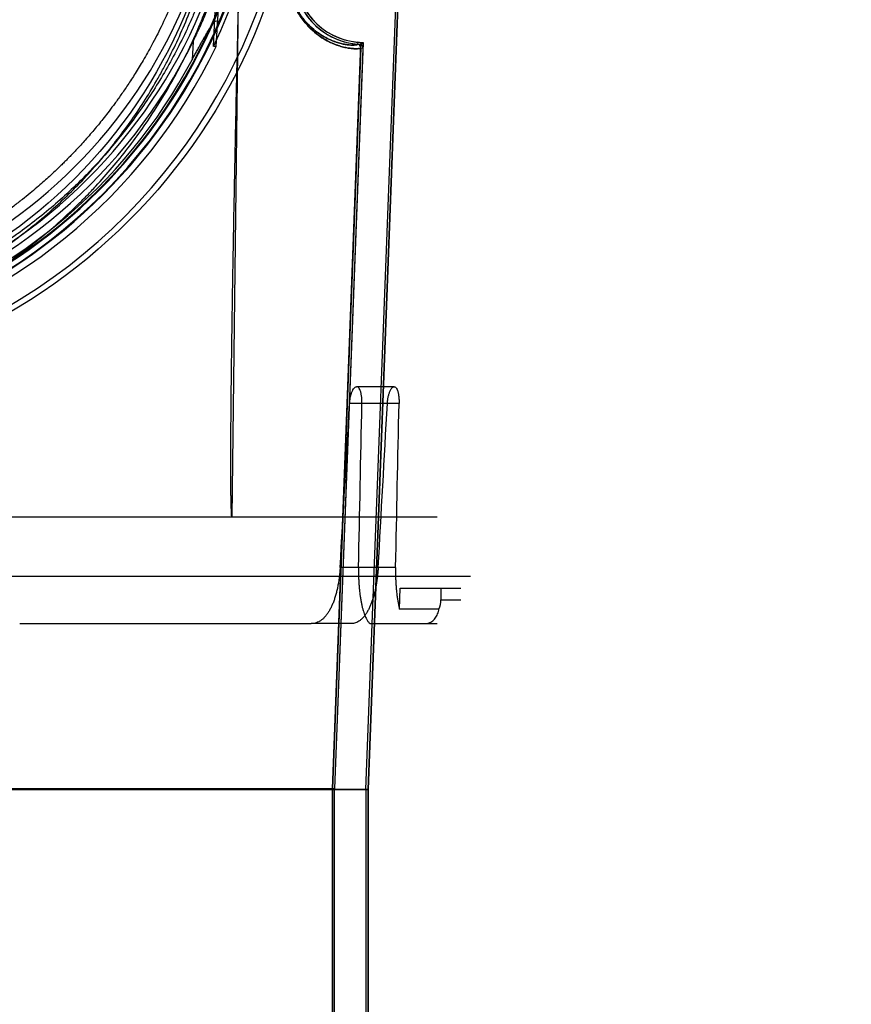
# Model space of a CAD drawing. Header units: millimetres. Extents: x 0 to 297, y 0 to 210.
# Tile 415 of 455: x 242.733 to 243.225, y 158.904 to 159.485. Entities that reach past the tile are written whole.
import ezdxf

# ---------------------------------------------------------------- set-up
doc = ezdxf.new("R2010")
doc.units = ezdxf.units.MM
doc.header["$LTSCALE"] = 16.335
doc.layers.get('0').update_dxf_attribs({"linetype": 'CONTINUOUS'})
for name, color, linetype in [('AXES_REF', 7, 'CONTINUOUS'), ('INTFCLR_1', 7, 'CONTINUOUS'), ('INTFCLR_144815', 7, 'CONTINUOUS'), ('INTFCLR_72935', 7, 'CONTINUOUS')]:
    doc.layers.add(name, color=color, linetype=linetype)

msp = doc.modelspace()

# ---------------------------------------------------------------- linework, layer by layer
at = {"color": 7, "linetype": 'Continuous'}
for radius in [6.78708, 6.7865, 6.74304]:
    msp.add_circle((241.48891, 154.71148), radius, dxfattribs=at)
msp.add_arc((241.48891, 154.71148), 6.72, 278.277129, 261.722871, dxfattribs=at)
at = {"layer": 'AXES_REF', "color": 7, "linetype": 'Continuous'}
msp.add_arc((241.48891, 154.71148), 6.874, 113.082685, 66.917315, dxfattribs=at)
at = {"layer": 'AXES_REF', "color": 9, "linetype": 'Continuous'}
msp.add_arc((241.48891, 154.71148), 6.19116, 94.411812, 85.588188, dxfattribs=at)
at = {"layer": 'INTFCLR_1', "color": 6, "linetype": 'Continuous'}
for p, q in [((242.93796, 159.03049), (242.97429, 159.98143)), ((242.93919, 159.03047), (242.97552, 159.98136)), ((242.93492, 159.46871), (242.91819, 159.03087)), ((242.93615, 159.46867), (242.91943, 159.03085)), ((242.93492, 159.46871), (242.93492, 159.46879)), ((242.93919, 159.03047), (242.16702, 159.03047)), ((242.91943, 159.03086), (242.18679, 159.03086)), ((242.91819, 159.03087), (242.91819, 158.63315)), ((242.91943, 158.63315), (242.91943, 159.03086)), ((242.93796, 159.03048), (242.93796, 157.16147)), ((242.93919, 159.03047), (242.93919, 157.16147))]:
    msp.add_line(p, q, dxfattribs=at)
at = {"layer": 'INTFCLR_1', "color": 9, "linetype": 'Continuous'}
for p, q in [((242.93311, 159.47211), (242.933, 159.47088)), ((242.93492, 159.46871), (242.93615, 159.46867))]:
    msp.add_line(p, q, dxfattribs=at)
msp.add_circle((242.55311, 159.60448), 0.301, dxfattribs=at)
at = {"layer": 'INTFCLR_1', "color": 6, "linetype": 'Continuous'}
for centre, radius, start, end in [((242.93662, 159.51236), 0.04164, 177.81203, 265.01982), ((242.93662, 159.51236), 0.0404, 177.81203, 265.01988), ((242.93282, 159.46879), 0.0021, 0, 85.01552), ((242.93282, 159.46879), 0.00333, 357.80946, 85.01552)]:
    msp.add_arc(centre, radius, start, end, dxfattribs=at)
at = {"layer": 'INTFCLR_1', "color": 9, "linetype": 'Continuous'}
for points, knots in [([(242.42258, 159.32692), (242.43166, 159.32249), (242.45038, 159.31451), (242.47476, 159.30694), (242.49105, 159.30324), (242.4987, 159.30176), (242.50384, 159.30084), (242.51796, 159.29859), (242.54132, 159.29643), (242.5648, 159.29674), (242.57911, 159.29787), (242.58434, 159.29838), (242.59213, 159.29926), (242.60876, 159.30169), (242.63386, 159.30738), (242.6545, 159.31437), (242.66631, 159.31914), (242.67099, 159.32109), (242.67903, 159.32464), (242.69464, 159.33224), (242.71591, 159.34463), (242.7338, 159.35752), (242.74418, 159.366), (242.74789, 159.36914), (242.75338, 159.3739), (242.76486, 159.38448), (242.7813, 159.40194), (242.79901, 159.42467), (242.81004, 159.44192), (242.81601, 159.45247), (242.81839, 159.45677), (242.82241, 159.4644), (242.82998, 159.48005), (242.83738, 159.49868), (242.84349, 159.51802), (242.84876, 159.53815), (242.85351, 159.56409), (242.85531, 159.58654), (242.85561, 159.59985), (242.85566, 159.60521), (242.85557, 159.61452), (242.8547, 159.63286), (242.85246, 159.65102), (242.84983, 159.66504), (242.8488, 159.67008), (242.84717, 159.67752), (242.84441, 159.68847), (242.84009, 159.70274), (242.83355, 159.72112), (242.82676, 159.73667), (242.82021, 159.74956), (242.81569, 159.75798), (242.80734, 159.77229), (242.79408, 159.79179), (242.7761, 159.81363), (242.76112, 159.82874), (242.75139, 159.83746), (242.74775, 159.84061), (242.74223, 159.84527), (242.72992, 159.85505), (242.70977, 159.86884), (242.6926, 159.87827), (242.68373, 159.88259)], [0, 0, 0, 0, 0.031606, 0.063541, 0.079757, 0.083844, 0.087932, 0.096091, 0.128599, 0.161199, 0.16941, 0.173526, 0.177634, 0.193938, 0.226105, 0.258014, 0.262001, 0.265973, 0.273871, 0.289503, 0.320291, 0.350775, 0.358393, 0.362204, 0.366006, 0.381117, 0.411045, 0.440926, 0.47118, 0.475013, 0.478858, 0.486558, 0.501998, 0.53324, 0.549182, 0.565432, 0.598332, 0.631573, 0.635773, 0.63998, 0.648349, 0.664897, 0.697432, 0.705494, 0.709518, 0.713525, 0.729332, 0.744851, 0.760155, 0.790361, 0.797875, 0.805379, 0.820265, 0.849707, 0.879054, 0.908684, 0.916183, 0.91995, 0.923718, 0.938799, 0.96913, 1, 1, 1, 1]), ([(242.89164, 159.51407), (242.8916, 159.51299), (242.89159, 159.51085), (242.89181, 159.50769), (242.89223, 159.50467), (242.89283, 159.50179), (242.894, 159.49754), (242.89583, 159.49299), (242.89812, 159.48895), (242.89966, 159.48664), (242.90115, 159.4846), (242.90269, 159.48274), (242.90426, 159.48106), (242.90643, 159.47892), (242.90962, 159.47624), (242.91389, 159.47349), (242.91728, 159.47179), (242.91979, 159.47075), (242.92201, 159.46996), (242.92412, 159.46935), (242.92609, 159.46891), (242.92777, 159.4686), (242.92962, 159.46835), (242.93182, 159.4682), (242.93354, 159.46826), (242.93458, 159.46843), (242.93492, 159.46862), (242.93492, 159.46871)], [0, 0, 0, 0, 0.046067, 0.090799, 0.13426, 0.175869, 0.215294, 0.321467, 0.383263, 0.412059, 0.439431, 0.490512, 0.514477, 0.537403, 0.619944, 0.69091, 0.752697, 0.780554, 0.806456, 0.852817, 0.873443, 0.892435, 0.925507, 0.952242, 0.986907, 0.995898, 1, 1, 1, 1]), ([(242.89185, 159.51236), (242.89185, 159.5119), (242.89188, 159.51043), (242.89205, 159.50798), (242.89245, 159.50509), (242.89302, 159.50235), (242.89372, 159.49977), (242.89478, 159.49667), (242.89629, 159.49321), (242.89805, 159.49009), (242.89951, 159.48788), (242.90092, 159.48593), (242.90239, 159.48416), (242.90389, 159.48255), (242.90595, 159.48051), (242.90898, 159.47796), (242.91304, 159.47534), (242.91626, 159.47373), (242.91865, 159.47275), (242.92075, 159.47199), (242.92387, 159.4711), (242.9271, 159.47054), (242.93007, 159.47036), (242.9317, 159.47043), (242.93269, 159.4706), (242.933, 159.47079), (242.93301, 159.47088)], [0, 0, 0, 0, 0.021343, 0.067382, 0.112106, 0.154919, 0.195476, 0.234118, 0.304735, 0.368235, 0.397813, 0.425919, 0.478352, 0.50294, 0.526458, 0.611079, 0.683772, 0.74702, 0.775523, 0.802019, 0.849428, 0.923672, 0.950995, 0.98646, 0.99569, 1, 1, 1, 1])]:
    msp.add_open_spline(points, degree=3, knots=knots, dxfattribs=at)
at = {"layer": 'INTFCLR_144815', "color": 9, "linetype": 'Continuous'}
for p, q in [((242.85883, 159.19148), (242.86369, 159.58542)), ((242.85031, 159.48232), (242.85185, 159.51237)), ((242.83579, 159.4725), (242.83524, 159.46172)), ((242.95466, 159.26848), (242.93239, 159.26848)), ((242.95752, 159.25853), (242.92827, 159.25853)), ((242.95547, 159.16165), (242.9227, 159.16165)), ((242.9822, 159.14248), (242.99411, 159.14248)), ((242.92912, 159.12848), (242.90567, 159.12848)), ((242.94114, 159.12848), (242.98011, 159.12848))]:
    msp.add_line(p, q, dxfattribs=at)
at = {"layer": 'INTFCLR_144815', "color": 6, "linetype": 'Continuous'}
for p, q in [((242.84777, 159.46958), (242.84994, 159.51204)), ((242.84939, 159.46958), (242.85031, 159.48234)), ((242.84939, 159.46958), (242.84831, 159.46958)), ((242.97997, 159.19148), (242.12625, 159.19148)), ((242.10643, 159.15648), (242.99979, 159.15648)), ((242.95777, 159.1371), (242.95822, 159.14948)), ((242.95822, 159.14948), (242.99411, 159.14948)), ((242.9822, 159.14948), (242.9822, 159.14248)), ((242.98109, 159.1371), (242.95777, 159.1371)), ((242.73332, 159.12848), (242.90567, 159.12848))]:
    msp.add_line(p, q, dxfattribs=at)
at = {"layer": 'INTFCLR_144815', "color": 9, "linetype": 'Continuous'}
msp.add_circle((242.55311, 159.61148), 0.34617, dxfattribs=at)
for centre, radius, start, end in [((242.55311, 159.61142), 0.34267, 179.98979, 0.01021), ((242.55311, 159.61164), 0.32462, 180.02823, 359.97177), ((242.55311, 159.61144), 0.32413, 179.99334, 0.00666), ((242.55311, 159.61158), 0.32112, 180.01764, 359.98236), ((242.55311, 159.61138), 0.32063, 179.98235, 0.01765)]:
    msp.add_arc(centre, radius, start, end, dxfattribs=at)
at = {"layer": 'INTFCLR_144815', "color": 6, "linetype": 'Continuous'}
for centre, radius, start, end in [((242.55311, 159.61148), 0.3115, 180.05101, 359.94899), ((242.55311, 159.61148), 0.301, 180, 360), ((242.55311, 159.61148), 0.32705, 334.28664, 348.71221), ((242.55311, 159.61148), 0.315, 287.00631, 333.81868), ((242.55311, 159.61148), 0.32851, 283.75857, 334.40832), ((242.55311, 159.61148), 0.31941, 286.76425, 332.03934), ((242.96852, 159.14248), 0.01368, 336.8007, 359.97419)]:
    msp.add_arc(centre, radius, start, end, dxfattribs=at)
for centre, major_axis, start_param, end_param in [((242.55311, 173.22762), (0, 16.94993), -2.549643, -2.539476), ((242.55311, 164.33922), (0, 11.02734), -2.059545, -2.04962), ((242.55311, 173.70812), (0, 17.67105), -2.537787, -2.528198), ((242.55311, 164.81972), (0, 11.74846), -2.073277, -2.063892)]:
    msp.add_ellipse(centre, major_axis=major_axis, ratio=0.039078, start_param=start_param, end_param=end_param, dxfattribs=at)
for points, knots in [([(242.84698, 159.61148), (242.84697, 159.60718), (242.84678, 159.59858), (242.84593, 159.58569), (242.84452, 159.57278), (242.84253, 159.55982), (242.83993, 159.54678), (242.83669, 159.53363), (242.83276, 159.52037), (242.82811, 159.507), (242.82283, 159.49387), (242.81722, 159.48166), (242.8117, 159.47091), (242.80655, 159.46174), (242.80178, 159.45387), (242.79739, 159.44708), (242.79336, 159.44118), (242.78968, 159.43605), (242.78633, 159.43158), (242.7833, 159.42767), (242.78053, 159.42421), (242.77782, 159.42092), (242.77503, 159.41764), (242.7722, 159.41441), (242.76954, 159.41146), (242.76716, 159.40889), (242.76504, 159.40664), (242.76314, 159.40468), (242.76137, 159.40287), (242.75956, 159.40106), (242.75758, 159.3991), (242.75536, 159.39696), (242.75287, 159.39461), (242.75007, 159.39203), (242.7469, 159.38919), (242.74334, 159.3861), (242.73932, 159.38271), (242.73476, 159.37903), (242.7296, 159.37503), (242.72371, 159.37069), (242.71697, 159.36598), (242.70919, 159.3609), (242.70021, 159.35544), (242.68975, 159.34961), (242.67772, 159.34358), (242.66451, 159.33775), (242.65071, 159.33247), (242.63683, 159.32795), (242.62291, 159.32417), (242.60896, 159.3211), (242.59497, 159.31873), (242.581, 159.31705), (242.56704, 159.31605), (242.55774, 159.31583), (242.55311, 159.31583)], [0, 0, 0, 0, 0.027843, 0.055729, 0.0837, 0.111979, 0.140633, 0.169847, 0.199686, 0.230233, 0.261559, 0.291326, 0.317258, 0.339821, 0.35948, 0.37686, 0.392208, 0.405789, 0.417775, 0.428414, 0.437851, 0.446463, 0.456046, 0.465752, 0.474299, 0.481796, 0.488459, 0.494325, 0.499472, 0.504892, 0.510881, 0.517494, 0.524864, 0.533084, 0.542211, 0.552379, 0.563667, 0.576283, 0.590323, 0.605983, 0.623666, 0.643617, 0.666177, 0.691756, 0.721164, 0.753357, 0.785315, 0.816822, 0.847918, 0.878785, 0.909337, 0.939773, 0.969957, 1, 1, 1, 1]), ([(242.83579, 159.4725), (242.83627, 159.47349), (242.83718, 159.47536), (242.83845, 159.47805), (242.83956, 159.48046), (242.84055, 159.48265), (242.84151, 159.48482), (242.84245, 159.487), (242.84335, 159.48914), (242.84415, 159.49108), (242.84485, 159.49279), (242.84548, 159.49439), (242.84612, 159.49601), (242.8468, 159.49778), (242.84754, 159.49973), (242.84828, 159.50175), (242.84898, 159.50368), (242.84958, 159.50539), (242.8501, 159.50689), (242.85051, 159.50815), (242.85103, 159.50956), (242.85108, 159.51057), (242.85233, 159.51245), (242.85185, 159.51237)], [0, 0, 0, 0, 0.076859, 0.145573, 0.20684, 0.261665, 0.313769, 0.372097, 0.427254, 0.475613, 0.51821, 0.556113, 0.595841, 0.639656, 0.688156, 0.741061, 0.789536, 0.831446, 0.867794, 0.899196, 0.925833, 0.965769, 1, 1, 1, 1]), ([(242.86279, 159.50846), (242.86256, 159.49921), (242.86213, 159.48156), (242.86155, 159.45624), (242.86104, 159.43316), (242.86059, 159.41211), (242.8602, 159.39287), (242.85986, 159.37529), (242.85956, 159.3592), (242.85929, 159.34448), (242.85907, 159.33098), (242.85887, 159.31862), (242.8587, 159.30727), (242.85855, 159.29686), (242.85842, 159.28729), (242.85831, 159.27851), (242.85822, 159.27043), (242.85814, 159.26301), (242.85807, 159.25618), (242.85802, 159.2499), (242.85798, 159.24413), (242.85795, 159.23881), (242.85793, 159.23391), (242.85791, 159.22941), (242.8579, 159.22526), (242.8579, 159.22144), (242.85791, 159.21792), (242.85792, 159.21469), (242.85793, 159.21171), (242.85795, 159.20897), (242.85798, 159.20646), (242.85801, 159.20414), (242.85804, 159.20202), (242.85808, 159.20008), (242.85813, 159.1983), (242.85817, 159.19667), (242.85823, 159.19518), (242.85829, 159.19383), (242.85836, 159.19261), (242.85842, 159.19184), (242.85845, 159.19148)], [0, 0, 0, 0, 0.087498, 0.167107, 0.239667, 0.305894, 0.366396, 0.421709, 0.472313, 0.518644, 0.561091, 0.600003, 0.635705, 0.668468, 0.698555, 0.7262, 0.75161, 0.774965, 0.796442, 0.816204, 0.83439, 0.851126, 0.866531, 0.880711, 0.893764, 0.905782, 0.916846, 0.92703, 0.936401, 0.94502, 0.952942, 0.96022, 0.966898, 0.973022, 0.978629, 0.983757, 0.988433, 0.992684, 0.996533, 1, 1, 1, 1]), ([(242.83524, 159.46172), (242.83568, 159.46255), (242.83656, 159.4642), (242.83786, 159.46662), (242.8391, 159.46892), (242.84027, 159.47106), (242.84136, 159.47302), (242.84236, 159.47479), (242.84326, 159.47636), (242.84407, 159.47773), (242.84478, 159.47892), (242.84557, 159.48019), (242.8464, 159.48145), (242.8473, 159.48276), (242.84817, 159.48374), (242.84892, 159.48477), (242.85079, 159.48459), (242.85036, 159.48304), (242.85031, 159.48232)], [0, 0, 0, 0, 0.09451, 0.186474, 0.273989, 0.355615, 0.430446, 0.498001, 0.558115, 0.610934, 0.656939, 0.696776, 0.760505, 0.807264, 0.855131, 0.892552, 0.927806, 1, 1, 1, 1]), ([(242.92827, 159.25853), (242.92829, 159.25888), (242.92834, 159.25959), (242.92846, 159.26063), (242.92862, 159.26165), (242.92881, 159.26264), (242.92904, 159.26358), (242.92931, 159.26447), (242.9296, 159.2653), (242.92992, 159.26605), (242.93035, 159.26687), (242.93088, 159.26765), (242.93158, 159.26829), (242.93213, 159.26848), (242.93239, 159.26848)], [0, 0, 0, 0, 0.094221, 0.186748, 0.278119, 0.366985, 0.452625, 0.534523, 0.612136, 0.684374, 0.749657, 0.855607, 0.931751, 1, 1, 1, 1]), ([(242.93557, 159.25853), (242.93558, 159.2589), (242.93558, 159.25963), (242.93555, 159.26072), (242.93548, 159.26177), (242.93538, 159.26279), (242.93523, 159.26375), (242.93506, 159.26465), (242.93485, 159.26548), (242.93454, 159.26643), (242.9341, 159.26739), (242.93341, 159.26824), (242.9328, 159.26848), (242.93252, 159.26848)], [0, 0, 0, 0, 0.100483, 0.199402, 0.295858, 0.388738, 0.477335, 0.560912, 0.638681, 0.710211, 0.83191, 0.925601, 1, 1, 1, 1]), ([(242.95062, 159.25853), (242.95064, 159.25889), (242.95069, 159.2596), (242.95081, 159.26065), (242.95096, 159.26168), (242.95115, 159.26267), (242.95137, 159.26362), (242.95163, 159.26451), (242.95191, 159.26534), (242.95222, 159.26609), (242.95262, 159.26689), (242.95311, 159.26765), (242.95376, 159.26828), (242.95428, 159.26848), (242.95453, 159.26848)], [0, 0, 0, 0, 0.096082, 0.190397, 0.283373, 0.373658, 0.460455, 0.543202, 0.621279, 0.693627, 0.758701, 0.8608, 0.933307, 1, 1, 1, 1]), ([(242.95466, 159.26848), (242.95492, 159.26848), (242.95551, 159.26823), (242.95614, 159.26739), (242.95656, 159.26643), (242.95685, 159.26548), (242.95705, 159.26465), (242.95721, 159.26375), (242.95735, 159.26278), (242.95744, 159.26176), (242.95751, 159.26071), (242.95754, 159.25963), (242.95753, 159.2589), (242.95752, 159.25853)], [0, 0, 0, 0, 0.071007, 0.162974, 0.284549, 0.356475, 0.434855, 0.519186, 0.608646, 0.702407, 0.799593, 0.899076, 1, 1, 1, 1]), ([(242.9227, 159.16165), (242.92265, 159.16075), (242.92252, 159.15898), (242.92224, 159.15633), (242.92189, 159.15372), (242.92145, 159.15117), (242.92094, 159.14867), (242.92034, 159.14626), (242.91967, 159.14394), (242.91892, 159.14173), (242.91809, 159.13964), (242.91717, 159.13769), (242.91618, 159.13588), (242.91512, 159.13424), (242.91397, 159.13277), (242.91275, 159.13149), (242.91145, 159.13042), (242.91009, 159.12957), (242.90867, 159.12894), (242.90719, 159.12856), (242.90618, 159.12848), (242.90567, 159.12848)], [0, 0, 0, 0, 0.06661, 0.132711, 0.19824, 0.262977, 0.326101, 0.387982, 0.44796, 0.505979, 0.562102, 0.615508, 0.666833, 0.71539, 0.761566, 0.805358, 0.846867, 0.886652, 0.924856, 0.962476, 1, 1, 1, 1]), ([(242.94519, 159.16165), (242.94514, 159.16074), (242.94501, 159.15893), (242.94474, 159.15624), (242.94439, 159.1536), (242.94397, 159.15102), (242.94347, 159.14852), (242.9429, 159.1461), (242.94225, 159.14377), (242.94153, 159.14157), (242.94075, 159.13951), (242.93989, 159.13758), (242.93895, 159.13579), (242.93794, 159.13416), (242.93687, 159.13271), (242.93572, 159.13145), (242.9345, 159.13039), (242.93322, 159.12954), (242.93189, 159.12893), (242.93052, 159.12856), (242.92958, 159.12848), (242.92912, 159.12848)], [0, 0, 0, 0, 0.068908, 0.137058, 0.204518, 0.27085, 0.334779, 0.397616, 0.459127, 0.517438, 0.572505, 0.625918, 0.677609, 0.725149, 0.770874, 0.813793, 0.854336, 0.8929, 0.929663, 0.964746, 1, 1, 1, 1]), ([(242.93358, 159.16165), (242.93356, 159.16074), (242.93355, 159.15895), (242.93359, 159.15628), (242.93369, 159.15365), (242.93384, 159.15109), (242.93406, 159.14861), (242.93433, 159.1462), (242.93465, 159.14389), (242.93503, 159.14169), (242.93545, 159.13961), (242.9359, 159.13767), (242.9364, 159.13589), (242.93691, 159.13428), (242.93744, 159.13289), (242.93795, 159.13176), (242.93841, 159.13088), (242.93887, 159.13015), (242.93935, 159.12951), (242.94002, 159.12882), (242.94071, 159.12848), (242.94114, 159.12848)], [0, 0, 0, 0, 0.077195, 0.153047, 0.227861, 0.301089, 0.371822, 0.440763, 0.507237, 0.570862, 0.631449, 0.688253, 0.740695, 0.789181, 0.832214, 0.867131, 0.894636, 0.917692, 0.940562, 0.962679, 1, 1, 1, 1]), ([(242.95547, 159.16165), (242.95545, 159.16072), (242.95543, 159.15889), (242.95546, 159.15615), (242.95556, 159.15346), (242.95571, 159.15082), (242.95593, 159.14826), (242.95619, 159.1458), (242.95651, 159.14343), (242.95688, 159.14119), (242.95729, 159.13909), (242.95761, 159.13774), (242.95777, 159.1371)], [0, 0, 0, 0, 0.111971, 0.222747, 0.331945, 0.438969, 0.542937, 0.643664, 0.740168, 0.832078, 0.91891, 1, 1, 1, 1]), ([(242.97277, 159.12848), (242.97313, 159.12848), (242.9738, 159.12853), (242.97481, 159.12875), (242.97585, 159.12913), (242.97693, 159.12975), (242.97798, 159.1306), (242.97892, 159.13166), (242.97971, 159.13287), (242.98034, 159.1342), (242.98081, 159.13562), (242.98102, 159.1366), (242.98109, 159.1371)], [0, 0, 0, 0, 0.081313, 0.15473, 0.237219, 0.333868, 0.438394, 0.546741, 0.658619, 0.770417, 0.88402, 1, 1, 1, 1])]:
    msp.add_open_spline(points, degree=3, knots=knots, dxfattribs=at)
at = {"layer": 'INTFCLR_144815', "color": 9, "linetype": 'Continuous'}
for points, knots in [([(242.57034, 159.28822), (242.57952, 159.28874), (242.59873, 159.29073), (242.62262, 159.29554), (242.63842, 159.29997), (242.64565, 159.30224), (242.65045, 159.30382), (242.66344, 159.30835), (242.68409, 159.31701), (242.70593, 159.32877), (242.72051, 159.33803), (242.72864, 159.3436), (242.74057, 159.35221), (242.75388, 159.36305), (242.76637, 159.37476), (242.77327, 159.38169), (242.78337, 159.39232), (242.79759, 159.40912), (242.8145, 159.43322), (242.8268, 159.45464), (242.83388, 159.46917), (242.83699, 159.47605), (242.83903, 159.48069), (242.84441, 159.49357), (242.85207, 159.51531), (242.85772, 159.53775), (242.8604, 159.55174), (242.8613, 159.55692), (242.86255, 159.56472), (242.86464, 159.5806), (242.86559, 159.59529), (242.86581, 159.60472)], [0, 0, 0, 0, 0.057996, 0.121608, 0.153441, 0.161416, 0.169398, 0.185308, 0.24818, 0.310397, 0.341479, 0.357042, 0.372565, 0.434281, 0.465088, 0.480517, 0.495973, 0.557543, 0.619112, 0.681404, 0.713073, 0.721053, 0.729034, 0.745001, 0.809116, 0.874184, 0.890692, 0.89899, 0.907315, 0.940505, 1, 1, 1, 1]), ([(242.86128, 159.60463), (242.86107, 159.59558), (242.86014, 159.5815), (242.8581, 159.56628), (242.85687, 159.55882), (242.85599, 159.55387), (242.85336, 159.54047), (242.8478, 159.519), (242.84027, 159.49821), (242.83497, 159.4859), (242.83297, 159.48146), (242.82991, 159.47488), (242.82293, 159.46096), (242.81081, 159.44045), (242.79416, 159.41739), (242.78016, 159.40133), (242.77022, 159.39117), (242.76341, 159.38454), (242.75109, 159.37332), (242.73798, 159.36295), (242.72623, 159.35472), (242.71821, 159.34938), (242.70382, 159.34052), (242.68228, 159.32926), (242.66193, 159.32097), (242.64913, 159.31664), (242.64439, 159.31513), (242.63726, 159.31295), (242.62167, 159.30871), (242.60021, 159.30452), (242.58345, 159.30266), (242.57655, 159.30213)], [0, 0, 0, 0, 0.059644, 0.092824, 0.101149, 0.109448, 0.12596, 0.191091, 0.255366, 0.271391, 0.279405, 0.287419, 0.319247, 0.38196, 0.444104, 0.506417, 0.522088, 0.537741, 0.569032, 0.631852, 0.64768, 0.66356, 0.695308, 0.75898, 0.823473, 0.839814, 0.848016, 0.856212, 0.888944, 0.95442, 1, 1, 1, 1])]:
    msp.add_open_spline(points, degree=3, knots=knots, dxfattribs=at)
at = {"layer": 'INTFCLR_72935', "color": 6, "linetype": 'Continuous'}
for p, q in [((242.93796, 159.03048), (242.97429, 159.98144)), ((242.97552, 159.98136), (242.93919, 159.03047)), ((242.93628, 159.47196), (242.91943, 159.03086)), ((242.91819, 159.03087), (242.935, 159.47076)), ((242.16702, 159.03047), (242.93919, 159.03047)), ((242.18679, 159.03086), (242.91943, 159.03086)), ((242.91819, 158.6311), (242.91819, 159.03087)), ((242.91943, 158.62985), (242.91943, 159.03085)), ((242.93796, 159.03049), (242.93796, 157.16147)), ((242.93919, 157.16147), (242.93919, 159.03047))]:
    msp.add_line(p, q, dxfattribs=at)
for centre, radius, start, end in [((242.93662, 159.51236), 0.04164, 177.81203, 267.76989), ((242.93662, 159.51236), 0.0404, 177.81203, 269.51924), ((242.85676, 159.55529), 0.11518, 312.78768, 313.66234)]:
    msp.add_arc(centre, radius, start, end, dxfattribs=at)
at = {"layer": 'INTFCLR_72935', "color": 9, "linetype": 'Continuous'}
for points, knots in [([(242.93492, 159.46871), (242.93492, 159.46861), (242.93457, 159.46843), (242.93353, 159.46826), (242.9318, 159.46821), (242.9296, 159.46835), (242.92728, 159.46866), (242.92455, 159.46923), (242.92203, 159.46996), (242.91981, 159.47075), (242.9173, 159.47178), (242.91392, 159.47347), (242.90965, 159.47622), (242.90602, 159.47926), (242.90305, 159.48231), (242.90074, 159.48509), (242.8989, 159.48773), (242.89746, 159.49011), (242.89601, 159.49283), (242.8947, 159.49581), (242.89374, 159.49862), (242.89322, 159.50037), (242.89274, 159.50222), (242.89234, 159.50414), (242.89203, 159.50613), (242.89165, 159.50927), (242.89156, 159.51194), (242.89164, 159.51407)], [0, 0, 0, 0, 0.004155, 0.013258, 0.048124, 0.074832, 0.107709, 0.147029, 0.19327, 0.219188, 0.246972, 0.308569, 0.37948, 0.462232, 0.509064, 0.559896, 0.615697, 0.64592, 0.677862, 0.746649, 0.784116, 0.803778, 0.823899, 0.865545, 0.887177, 0.909299, 1, 1, 1, 1]), ([(242.933, 159.47088), (242.933, 159.47079), (242.93268, 159.4706), (242.93168, 159.47043), (242.93005, 159.47036), (242.92795, 159.47049), (242.92576, 159.47077), (242.92316, 159.4713), (242.92077, 159.47199), (242.91866, 159.47274), (242.91628, 159.47372), (242.91306, 159.47533), (242.90901, 159.47794), (242.90556, 159.48084), (242.90274, 159.48374), (242.90054, 159.48639), (242.89878, 159.48892), (242.89742, 159.49119), (242.89604, 159.49378), (242.89479, 159.49664), (242.89373, 159.49974), (242.89302, 159.50232), (242.89255, 159.50459), (242.89226, 159.50649), (242.89189, 159.50949), (242.89181, 159.51204), (242.89188, 159.51407)], [0, 0, 0, 0, 0.004254, 0.013361, 0.048125, 0.074728, 0.107477, 0.146653, 0.19274, 0.218579, 0.246285, 0.307738, 0.378532, 0.461217, 0.508042, 0.558895, 0.614748, 0.645011, 0.677005, 0.745931, 0.783488, 0.823371, 0.865133, 0.886829, 0.909017, 1, 1, 1, 1])]:
    msp.add_open_spline(points, degree=3, knots=knots, dxfattribs=at)
at = {"layer": 'INTFCLR_72935', "color": 6, "linetype": 'Continuous'}
msp.add_open_spline([(242.93492, 159.46871), (242.93494, 159.46923), (242.93456, 159.47033), (242.93352, 159.47084), (242.933, 159.47088)], degree=3, knots=[0, 0, 0, 0, 0.499679, 1, 1, 1, 1], dxfattribs=at)

doc.saveas('drawing.dxf')
